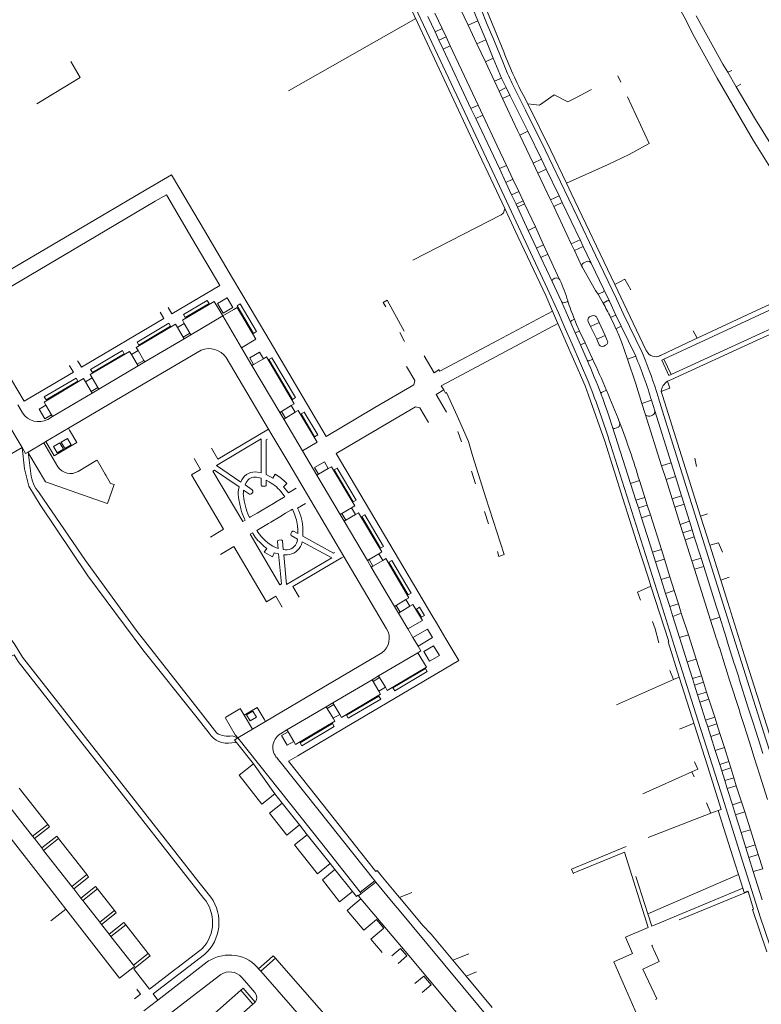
# Model space of a CAD drawing. Extents: x 145000 to 155000, y 457500 to 470000.
# Tile 316 of 548: x 149230 to 149433, y 465602 to 465872. Entities that reach past the tile are written whole.
import ezdxf

# ---------------------------------------------------------------- set-up
doc = ezdxf.new("R2010")
doc.units = 0
doc.header["$LTSCALE"] = 0.2
doc.header["$MEASUREMENT"] = 0
doc.layers.add('kant verharding', color=252, linetype='Continuous', lineweight=0)

msp = doc.modelspace()

# ---------------------------------------------------------------- linework, layer by layer
at = {"layer": 'kant verharding', "lineweight": 0}
for p, q in [((149355.56, 465871.88), (149352.69, 465878.89)), ((149349.64, 465877.64), (149352.91, 465870.66)), ((149343.79, 465873.97), (149345.78, 465869.77)), ((149338.53, 465872.47), (149303.66, 465852.66)), ((149339.01, 465871.46), (149354.92, 465837.45)), ((149341.86, 465873.02), (149343.82, 465868.84)), ((149352.91, 465870.66), (149355.56, 465871.88)), ((149352.91, 465870.66), (149355.28, 465865.6)), ((149357.69, 465866.68), (149355.56, 465871.88)), ((149343.82, 465868.84), (149345.78, 465869.77)), ((149343.82, 465868.84), (149344.89, 465866.57)), ((149345.78, 465869.77), (149346.85, 465867.51)), ((149344.89, 465866.57), (149346.85, 465867.51)), ((149344.89, 465866.57), (149346.03, 465864.14)), ((149346.85, 465867.51), (149347.96, 465865)), ((149357.69, 465866.68), (149355.28, 465865.6)), ((149355.28, 465865.6), (149357.61, 465860.64)), ((149359.77, 465861.61), (149357.69, 465866.68)), ((149347.96, 465865), (149346.03, 465864.14)), ((149346.03, 465864.14), (149353.65, 465847.82)), ((149347.96, 465865), (149355.67, 465848.75)), ((149357.61, 465860.64), (149359.77, 465861.61)), ((149357.61, 465860.64), (149360.1, 465855.31)), ((149362.06, 465856.15), (149359.77, 465861.61)), ((149425.11, 465858.3), (149424, 465857.76)), ((149424, 465857.76), (149426.35, 465853.79)), ((149360.1, 465855.31), (149362.06, 465856.15)), ((149360.1, 465855.31), (149361.39, 465852.58)), ((149362.06, 465856.15), (149363.31, 465853.56)), ((149393.92, 465856.8), (149394.72, 465855.06)), ((149427.57, 465854.49), (149426.35, 465853.79)), ((149361.39, 465852.58), (149363.31, 465853.56)), ((149361.39, 465852.58), (149362.33, 465850.57)), ((149364.31, 465851.54), (149363.31, 465853.56)), ((149382, 465850.59), (149386.65, 465853.02)), ((149364.31, 465851.54), (149362.33, 465850.57)), ((149368.91, 465849.74), (149369.21, 465849.13)), ((149353.65, 465847.82), (149355.67, 465848.75)), ((149354.96, 465845.11), (149353.65, 465847.82)), ((149355.67, 465848.75), (149356.95, 465846.02)), ((149354.96, 465845.11), (149356.95, 465846.02)), ((149354.96, 465845.11), (149361.43, 465831.36)), ((149360.88, 465837.63), (149356.95, 465846.02)), ((149367.01, 465840.57), (149369.21, 465841.65)), ((149372.97, 465833.93), (149369.21, 465841.65)), ((149367.01, 465840.57), (149370.7, 465832.82)), ((149363.39, 465832.27), (149360.88, 465837.63)), ((149370.7, 465832.82), (149372.97, 465833.93)), ((149370.7, 465832.82), (149371.99, 465830.1)), ((149374.3, 465831.21), (149372.97, 465833.93)), ((149363.39, 465832.27), (149361.43, 465831.36)), ((149361.43, 465831.36), (149363.21, 465827.56)), ((149365.17, 465828.45), (149363.39, 465832.27)), ((149371.99, 465830.1), (149374.3, 465831.21)), ((149371.99, 465830.1), (149375.44, 465822.84)), ((149377.78, 465823.95), (149374.3, 465831.21)), ((149363.21, 465827.56), (149365.17, 465828.45)), ((149363.21, 465827.56), (149364.8, 465824.18)), ((149366.74, 465825.08), (149365.17, 465828.45)), ((149245.68, 465814.43), (149264.56, 465825.56)), ((149366.74, 465825.08), (149364.8, 465824.18)), ((149367.92, 465822.52), (149366.74, 465825.08)), ((149267.17, 465822.41), (149250.97, 465812.87)), ((149270.24, 465824.22), (149267.17, 465822.41)), ((149364.8, 465824.18), (149366, 465821.63)), ((149367.92, 465822.52), (149366, 465821.63)), ((149368.31, 465821.7), (149367.92, 465822.52)), ((149375.44, 465822.84), (149377.78, 465823.95)), ((149375.44, 465822.84), (149376.32, 465820.99)), ((149376.32, 465820.99), (149378.65, 465822.13)), ((149378.65, 465822.13), (149377.78, 465823.95)), ((149383.53, 465811.86), (149378.65, 465822.13)), ((149366, 465821.63), (149366.39, 465820.82)), ((149366.39, 465820.82), (149368.31, 465821.7)), ((149366.39, 465820.82), (149369.36, 465814.44)), ((149371.3, 465815.43), (149368.31, 465821.7)), ((149376.32, 465820.99), (149381.15, 465810.74)), ((149245.68, 465814.43), (149218.98, 465798.69)), ((149371.3, 465815.43), (149369.36, 465814.44)), ((149369.36, 465814.44), (149371.62, 465809.58)), ((149371.3, 465815.43), (149373.54, 465810.46)), ((149250.97, 465812.87), (149220.93, 465795.12)), ((149381.15, 465810.74), (149383.53, 465811.86)), ((149384.39, 465810.04), (149383.53, 465811.86)), ((149373.54, 465810.46), (149371.62, 465809.58)), ((149371.62, 465809.58), (149372.82, 465807.01)), ((149374.71, 465807.91), (149373.54, 465810.46)), ((149381.15, 465810.74), (149382.01, 465808.93)), ((149382.01, 465808.93), (149384.39, 465810.04)), ((149382.01, 465808.93), (149384.06, 465804.53)), ((149386.58, 465805.48), (149384.39, 465810.04)), ((149374.71, 465807.91), (149372.82, 465807.01)), ((149372.82, 465807.01), (149375.9, 465800.39)), ((149377.95, 465800.96), (149374.71, 465807.91)), ((149385.28, 465805.92), (149384.58, 465805.58)), ((149390.07, 465798.2), (149386.58, 465805.48)), ((149375.9, 465800.39), (149378.43, 465794.96)), ((149376.18, 465801.11), (149376.67, 465801.32)), ((149378, 465800.85), (149377.95, 465800.96)), ((149430.65, 465791.9), (149451.77, 465801.71)), ((149271.72, 465791.59), (149284.88, 465799.33)), ((149391.57, 465795.03), (149390.07, 465798.2)), ((149378.43, 465794.96), (149381.01, 465789.11)), ((149380.17, 465795.09), (149380.16, 465795.11)), ((149388.46, 465796.93), (149389.81, 465797.53)), ((149390.99, 465795.1), (149389.85, 465794.54)), ((149270.68, 465793.34), (149271.72, 465791.59)), ((149285.64, 465790.99), (149288.7, 465792.8)), ((149379.04, 465794.59), (149380.02, 465794.83)), ((149431.91, 465784.23), (149451.51, 465793.13)), ((149432.77, 465786.11), (149451.68, 465794.71)), ((149246.93, 465776.93), (149269.52, 465790.29)), ((149269.52, 465790.29), (149268.48, 465792.04)), ((149276.93, 465785.84), (149285.64, 465790.99)), ((149290.78, 465782.3), (149285.64, 465790.99)), ((149385.8, 465789.5), (149386.43, 465788.13)), ((149386.82, 465791), (149386.31, 465790.8)), ((149388.76, 465789.17), (149388.12, 465790.54)), ((149391.92, 465790.59), (149393.37, 465791.22)), ((149393.37, 465791.22), (149394.83, 465788.15)), ((149415.61, 465784.91), (149430.65, 465791.9)), ((149275.1, 465788.97), (149273.26, 465787.86)), ((149273.26, 465787.86), (149274.86, 465785.21)), ((149276.67, 465786.28), (149275.1, 465788.97)), ((149381.01, 465789.11), (149382.22, 465786.34)), ((149382.22, 465786.34), (149383.42, 465786.85)), ((149383.42, 465786.85), (149384.9, 465783.67)), ((149386.43, 465788.13), (149388.76, 465789.17)), ((149386.43, 465788.13), (149388.1, 465784.62)), ((149390.42, 465785.62), (149388.76, 465789.17)), ((149394.83, 465788.15), (149393.38, 465787.49)), ((149394.83, 465788.15), (149398.79, 465779.93)), ((149415.61, 465784.91), (149414.51, 465786.94)), ((149264.32, 465778.38), (149275.13, 465784.76)), ((149274.86, 465785.21), (149276.67, 465786.28)), ((149274.86, 465785.21), (149275.13, 465784.76)), ((149275.13, 465784.76), (149276.93, 465785.84)), ((149276.93, 465785.84), (149276.67, 465786.28)), ((149334.19, 465786.44), (149335.49, 465783.97)), ((149382.22, 465786.34), (149383.63, 465783.12)), ((149388.1, 465784.62), (149390.42, 465785.62)), ((149388.1, 465784.62), (149388.72, 465783.26)), ((149391.01, 465784.27), (149390.42, 465785.62)), ((149431.91, 465784.23), (149408.4, 465773.52)), ((149408.46, 465774.91), (149432.77, 465786.11)), ((149262.48, 465781.49), (149260.66, 465780.41)), ((149264.06, 465778.83), (149262.48, 465781.49)), ((149290.78, 465782.3), (149293.67, 465777.42)), ((149384.9, 465783.67), (149383.63, 465783.12)), ((149383.63, 465783.12), (149385.46, 465778.9)), ((149384.9, 465783.67), (149386.95, 465779.25)), ((149390.04, 465782.74), (149390.55, 465782.97)), ((149396.58, 465779.18), (149394.89, 465783.89)), ((149401.68, 465781.55), (149401.8, 465781.3)), ((149260.66, 465780.41), (149262.23, 465777.74)), ((149262.23, 465777.74), (149264.06, 465778.83)), ((149264.32, 465778.38), (149264.06, 465778.83)), ((149286.6, 465779.59), (149298.2, 465759.96)), ((149294.12, 465777.68), (149296.79, 465779.26)), ((149343.61, 465775.45), (149340.88, 465780.02)), ((149386.05, 465778.72), (149386.84, 465779.04)), ((149398.79, 465779.93), (149396.58, 465779.18)), ((149400.52, 465780.95), (149400.8, 465780.37)), ((149406.53, 465779.19), (149405.94, 465778.92)), ((149405.94, 465778.92), (149407.86, 465774.64)), ((149406.53, 465779.19), (149408.46, 465774.91)), ((149243.71, 465777.36), (149243.68, 465777.39)), ((149244.74, 465775.63), (149243.71, 465777.36)), ((149246.11, 465778.32), (149245.87, 465778.68)), ((149246.11, 465778.32), (149246.93, 465776.93)), ((149251.73, 465770.94), (149262.5, 465777.3)), ((149262.23, 465777.74), (149262.5, 465777.3)), ((149262.5, 465777.3), (149264.32, 465778.38)), ((149293.67, 465777.42), (149294.12, 465777.68)), ((149301.27, 465764.55), (149293.67, 465777.42)), ((149344.88, 465776.19), (149343.61, 465775.45)), ((149344.88, 465776.19), (149344.97, 465776.29)), ((149231.24, 465767.67), (149244.74, 465775.63)), ((149249.87, 465774.06), (149248.06, 465772.97)), ((149251.45, 465771.4), (149249.87, 465774.06)), ((149408.4, 465773.52), (149407.5, 465773.11)), ((149407.86, 465774.64), (149408.46, 465774.91)), ((149248.06, 465772.97), (149249.63, 465770.31)), ((149249.63, 465770.31), (149251.45, 465771.4)), ((149249.9, 465769.85), (149251.73, 465770.94)), ((149251.73, 465770.94), (149251.45, 465771.4)), ((149346.19, 465770.71), (149344.1, 465769.49)), ((149389.61, 465770.14), (149390.77, 465770.61)), ((149408.17, 465771.17), (149405.78, 465770.33)), ((149407.5, 465773.11), (149408.17, 465771.17)), ((149239.06, 465763.44), (149249.9, 465769.85)), ((149249.63, 465770.31), (149249.9, 465769.85)), ((149344.1, 465769.49), (149346.94, 465764.66)), ((149389.33, 465769.49), (149389.32, 465769.53)), ((149404.93, 465768.82), (149405.03, 465768.49)), ((149405.78, 465770.33), (149406.12, 465769.22)), ((149406.12, 465769.22), (149416.54, 465736.14)), ((149238.79, 465763.89), (149237.2, 465766.56)), ((149304.41, 465766.41), (149301.73, 465764.82)), ((149305.49, 465764.59), (149304.41, 465766.41)), ((149403.1, 465767.88), (149400.47, 465767.04)), ((149401.4, 465764.16), (149400.47, 465767.04)), ((149403.1, 465767.88), (149403.99, 465765.01)), ((149239.06, 465763.44), (149237.71, 465762.65)), ((149239.06, 465763.44), (149238.79, 465763.89)), ((149301.73, 465764.82), (149301.27, 465764.55)), ((149301.27, 465764.55), (149302.36, 465762.7)), ((149301.73, 465764.82), (149302.81, 465762.97)), ((149302.36, 465762.7), (149302.81, 465762.97)), ((149302.36, 465762.7), (149307.49, 465754.04)), ((149302.81, 465762.97), (149305.49, 465764.59)), ((149405.9, 465749.95), (149401.4, 465764.16)), ((149403.92, 465764.24), (149403.99, 465765.01)), ((149403.99, 465765.01), (149408.47, 465750.76)), ((149230.67, 465754.93), (149226.76, 465761.56)), ((149243.4, 465760.24), (149237.2, 465756.57)), ((149243.71, 465759.69), (149243.4, 465760.24)), ((149297.78, 465759.72), (149298.2, 465759.96)), ((149392.45, 465760.52), (149397.4, 465745.11)), ((149393.1, 465760.13), (149393.95, 465760.51)), ((149394.41, 465761.71), (149394.38, 465761.78)), ((149350.07, 465759.37), (149351.11, 465756.47)), ((149226.14, 465752.28), (149230.67, 465754.93)), ((149236.62, 465756.23), (149232.31, 465753.67)), ((149237.2, 465756.57), (149236.62, 465756.23)), ((149236.62, 465756.23), (149240.48, 465749.62)), ((149232.31, 465753.67), (149233.08, 465747.83)), ((149307.49, 465754.04), (149311.46, 465747.33)), ((149415.46, 465749.76), (149414.96, 465752.03)), ((149246.07, 465748.39), (149251.21, 465751.46)), ((149251.26, 465751.43), (149253.49, 465747.63)), ((149314.58, 465749.17), (149311.91, 465747.59)), ((149408.47, 465750.76), (149405.9, 465749.95)), ((149407.11, 465746.15), (149405.9, 465749.95)), ((149408.47, 465750.76), (149409.66, 465746.95)), ((149253.49, 465747.63), (149253.65, 465747.35)), ((149311.91, 465747.59), (149311.46, 465747.33)), ((149311.46, 465747.33), (149317.82, 465736.55)), ((149353.84, 465748.45), (149354.93, 465745.01)), ((149409.66, 465746.95), (149407.11, 465746.15)), ((149409.66, 465746.95), (149411.31, 465741.7)), ((149254.03, 465739.58), (149237.07, 465745.5)), ((149255.92, 465744.77), (149254.08, 465739.59)), ((149296.55, 465744.3), (149297.14, 465744.3)), ((149399.79, 465745.89), (149397.4, 465745.11)), ((149397.4, 465745.11), (149398.85, 465740.51)), ((149399.79, 465745.89), (149401.26, 465741.26)), ((149408.77, 465740.89), (149407.11, 465746.15)), ((149293.52, 465742.23), (149293.89, 465742.74)), ((149302.32, 465741.23), (149300.54, 465740.19)), ((149362.73, 465725.64), (149357.76, 465741.15)), ((149401.26, 465741.26), (149398.85, 465740.51)), ((149401.26, 465741.26), (149401.94, 465739.14)), ((149411.31, 465741.7), (149408.77, 465740.89)), ((149411.31, 465741.7), (149412.03, 465739.41)), ((149290.64, 465738.09), (149290.06, 465740.72)), ((149299.59, 465739.62), (149296.44, 465737.77)), ((149300.54, 465740.19), (149299.59, 465739.62)), ((149318.27, 465736.82), (149320.95, 465738.41)), ((149320.95, 465738.41), (149322.03, 465736.58)), ((149398.85, 465740.51), (149399.53, 465738.38)), ((149401.94, 465739.14), (149399.53, 465738.38)), ((149399.53, 465738.38), (149400.38, 465735.71)), ((149401.94, 465739.14), (149402.8, 465736.47)), ((149409.49, 465738.6), (149408.77, 465740.89)), ((149412.03, 465739.41), (149409.49, 465738.6)), ((149410.99, 465733.87), (149409.49, 465738.6)), ((149412.03, 465739.41), (149413.48, 465734.78)), ((149295.11, 465736.99), (149293.3, 465735.92)), ((149296.44, 465737.77), (149295.11, 465736.99)), ((149298.85, 465734.52), (149301.32, 465735.98)), ((149301.32, 465735.98), (149302.89, 465736.91)), ((149302.89, 465736.91), (149304.31, 465737.75)), ((149317.82, 465736.55), (149318.27, 465736.82)), ((149318.91, 465734.73), (149317.82, 465736.55)), ((149319.36, 465735), (149318.27, 465736.82)), ((149322.03, 465736.58), (149319.36, 465735)), ((149357.37, 465737.36), (149358.43, 465734.05)), ((149402.8, 465736.47), (149400.38, 465735.71)), ((149400.38, 465735.71), (149403.4, 465726.23)), ((149402.8, 465736.47), (149405.82, 465726.98)), ((149416.54, 465736.14), (149418.47, 465736.74)), ((149416.54, 465736.14), (149419.07, 465728.13)), ((149295.44, 465732.51), (149298.17, 465734.12)), ((149298.17, 465734.12), (149298.85, 465734.52)), ((149319.36, 465735), (149318.91, 465734.73)), ((149318.91, 465734.73), (149325.27, 465723.97)), ((149413.48, 465734.78), (149410.99, 465733.87)), ((149411.71, 465731.58), (149410.99, 465733.87)), ((149413.48, 465734.78), (149414.23, 465732.38)), ((149414.23, 465732.38), (149411.71, 465731.58)), ((149412.31, 465729.67), (149411.71, 465731.58)), ((149412.31, 465729.67), (149414.84, 465730.47)), ((149414.23, 465732.38), (149414.84, 465730.47)), ((149414.84, 465730.47), (149416.68, 465724.65)), ((149301.65, 465729.64), (149301.01, 465729.58)), ((149414.15, 465723.86), (149412.31, 465729.67)), ((149419.07, 465728.13), (149422.08, 465718.59)), ((149318.81, 465725.09), (149318.18, 465724.72)), ((149318.81, 465725.09), (149330.56, 465705.23)), ((149325.73, 465724.24), (149328.43, 465725.83)), ((149328.43, 465725.83), (149329.5, 465724.01)), ((149405.82, 465726.98), (149403.4, 465726.23)), ((149403.4, 465726.23), (149404.24, 465723.57)), ((149405.82, 465726.98), (149406.64, 465724.3)), ((149325.27, 465723.97), (149325.73, 465724.24)), ((149326.33, 465722.17), (149325.27, 465723.97)), ((149326.78, 465722.44), (149325.73, 465724.24)), ((149326.78, 465722.44), (149326.33, 465722.17)), ((149326.33, 465722.17), (149332.72, 465711.37)), ((149329.5, 465724.01), (149326.78, 465722.44)), ((149406.64, 465724.3), (149404.24, 465723.57)), ((149404.24, 465723.57), (149405.77, 465718.75)), ((149406.64, 465724.3), (149408.17, 465719.5)), ((149416.68, 465724.65), (149414.15, 465723.86)), ((149414.88, 465721.57), (149414.15, 465723.86)), ((149417.41, 465722.35), (149414.88, 465721.57)), ((149416.68, 465724.65), (149417.41, 465722.35)), ((149408.17, 465719.5), (149405.77, 465718.75)), ((149408.17, 465719.5), (149409.35, 465715.72)), ((149419.3, 465707.61), (149414.88, 465721.57)), ((149424.43, 465719.42), (149422.08, 465718.59)), ((149405.77, 465718.75), (149406.97, 465714.95)), ((149409.35, 465715.72), (149406.97, 465714.95)), ((149406.97, 465714.95), (149408.11, 465711.33)), ((149409.35, 465715.72), (149410.52, 465712.13)), ((149332.72, 465711.37), (149333.14, 465711.62)), ((149333.79, 465709.56), (149332.72, 465711.37)), ((149333.14, 465711.62), (149335.86, 465713.26)), ((149334.24, 465709.83), (149333.14, 465711.62)), ((149336.93, 465711.44), (149334.24, 465709.83)), ((149335.86, 465713.26), (149336.93, 465711.44)), ((149410.52, 465712.13), (149408.11, 465711.33)), ((149408.11, 465711.33), (149408.95, 465708.67)), ((149410.52, 465712.13), (149411.25, 465709.54)), ((149334.24, 465709.83), (149333.79, 465709.56)), ((149333.79, 465709.56), (149336.37, 465705.2)), ((149411.25, 465709.54), (149408.95, 465708.67)), ((149408.95, 465708.67), (149410.78, 465702.86)), ((149411.25, 465709.54), (149413.22, 465703.64)), ((149421.8, 465708.41), (149419.3, 465707.61)), ((149419.3, 465707.61), (149420.5, 465703.84)), ((149421.8, 465708.41), (149422.99, 465704.64)), ((149337.77, 465702.83), (149336.37, 465705.2)), ((149413.22, 465703.64), (149410.78, 465702.86)), ((149413.22, 465703.64), (149415.35, 465696.95)), ((149420.5, 465703.84), (149420.87, 465702.71)), ((149422.99, 465704.64), (149423.35, 465703.5)), ((149423.35, 465703.5), (149424.16, 465700.92)), ((149337.77, 465702.83), (149339.17, 465700.49)), ((149339.93, 465699.19), (149339.17, 465700.49)), ((149340.75, 465699.05), (149343.42, 465700.61)), ((149410.78, 465702.86), (149412.88, 465696.19)), ((149424.16, 465700.92), (149425.78, 465695.78)), ((149339.1, 465698.7), (149328.36, 465692.35)), ((149339.1, 465698.7), (149339.93, 465699.19)), ((149342.34, 465696.39), (149340.75, 465699.05)), ((149421.7, 465700.14), (149423.31, 465694.99)), ((149415.35, 465696.95), (149412.88, 465696.19)), ((149412.88, 465696.19), (149414.33, 465691.59)), ((149415.35, 465696.95), (149416.81, 465692.33)), ((149326.55, 465691.28), (149328.36, 465692.35)), ((149328.36, 465692.35), (149328.64, 465691.87)), ((149326.55, 465691.28), (149315.84, 465684.95)), ((149326.84, 465690.79), (149326.55, 465691.28)), ((149326.84, 465690.79), (149328.64, 465691.87)), ((149328.41, 465688.13), (149326.84, 465690.79)), ((149328.64, 465691.87), (149330.23, 465689.23)), ((149393.57, 465684.38), (149409.12, 465691.33)), ((149416.81, 465692.33), (149414.33, 465691.59)), ((149414.33, 465691.59), (149414.89, 465689.82)), ((149417.36, 465690.6), (149414.89, 465689.82)), ((149414.89, 465689.82), (149415.74, 465687.15)), ((149416.81, 465692.33), (149417.36, 465690.6)), ((149417.36, 465690.6), (149418.22, 465687.92)), ((149424.52, 465691.18), (149427.18, 465682.83)), ((149328.41, 465688.13), (149330.23, 465689.23)), ((149418.22, 465687.92), (149415.74, 465687.15)), ((149415.74, 465687.15), (149416.37, 465685.19)), ((149418.22, 465687.92), (149418.86, 465685.97)), ((149314, 465683.87), (149315.84, 465684.95)), ((149314.28, 465683.4), (149316.12, 465684.48)), ((149315.84, 465684.95), (149316.12, 465684.48)), ((149316.12, 465684.48), (149317.71, 465681.81)), ((149418.86, 465685.97), (149416.37, 465685.19)), ((149416.37, 465685.19), (149417.93, 465680.26)), ((149418.86, 465685.97), (149420.42, 465681.06)), ((149290.3, 465683.3), (149286.48, 465681.06)), ((149290.46, 465683.38), (149291.5, 465681.61)), ((149291.5, 465681.61), (149293.8, 465677.72)), ((149303.26, 465677.53), (149314, 465683.87)), ((149314.28, 465683.4), (149314, 465683.87)), ((149315.88, 465680.74), (149314.28, 465683.4)), ((149317.71, 465681.81), (149315.88, 465680.74)), ((149296.97, 465680.51), (149297.37, 465679.84)), ((149410.81, 465677.76), (149414.76, 465679.36)), ((149420.42, 465681.06), (149417.93, 465680.26)), ((149417.93, 465680.26), (149418.54, 465678.38)), ((149421.03, 465679.17), (149418.54, 465678.38)), ((149420.42, 465681.06), (149421.03, 465679.17)), ((149421.03, 465679.17), (149421.86, 465676.53)), ((149293.8, 465677.72), (149289.77, 465675.34)), ((149301.31, 465676.36), (149301.46, 465676.45)), ((149301.46, 465676.45), (149303.26, 465677.53)), ((149301.75, 465676), (149303.54, 465677.05)), ((149303.26, 465677.53), (149303.54, 465677.05)), ((149303.54, 465677.05), (149305.13, 465674.39)), ((149418.54, 465678.38), (149419.39, 465675.72)), ((149421.86, 465676.53), (149419.39, 465675.72)), ((149421.86, 465676.53), (149423.08, 465672.68)), ((149288.11, 465674.01), (149289.39, 465674.1)), ((149288.22, 465675.94), (149289.77, 465675.34)), ((149294.08, 465668.24), (149289.39, 465674.1)), ((149419.39, 465675.72), (149420.59, 465671.89)), ((149432.85, 465673.47), (149433.61, 465671.08)), ((149423.08, 465672.68), (149420.59, 465671.89)), ((149420.59, 465671.89), (149421.81, 465668.1)), ((149423.08, 465672.68), (149424.32, 465668.92)), ((149430.41, 465672.69), (149431.16, 465670.3)), ((149299.94, 465660.02), (149294.08, 465668.24)), ((149302.09, 465667.89), (149300.54, 465669.84)), ((149424.32, 465668.92), (149421.81, 465668.1)), ((149421.81, 465668.1), (149422.36, 465666.35)), ((149424.32, 465668.92), (149424.84, 465667.16)), ((149237.99, 465634.41), (149213.74, 465665.54)), ((149327.29, 465636.15), (149302.09, 465667.89)), ((149414.14, 465666.09), (149400.75, 465660.07)), ((149414.14, 465666.09), (149414.82, 465664.64)), ((149424.84, 465667.16), (149422.36, 465666.35)), ((149422.36, 465666.35), (149423.2, 465663.68)), ((149424.84, 465667.16), (149425.64, 465664.43)), ((149425.64, 465664.43), (149423.2, 465663.68)), ((149423.2, 465663.68), (149423.88, 465661.53)), ((149425.64, 465664.43), (149426.35, 465662.25)), ((149432.81, 465665.1), (149434.92, 465658.43)), ((149229.9, 465661.6), (149237.7, 465651.64)), ((149299.94, 465660.02), (149296.41, 465657.23)), ((149301.93, 465657.49), (149299.94, 465660.02)), ((149426.35, 465662.25), (149423.88, 465661.53)), ((149423.88, 465661.53), (149425.3, 465657.02)), ((149426.35, 465662.25), (149427.8, 465657.79)), ((149225.79, 465658.41), (149233.57, 465648.43)), ((149298.44, 465654.7), (149301.93, 465657.49)), ((149306.72, 465651.49), (149301.93, 465657.49)), ((149418.19, 465657.6), (149419.33, 465654.76)), ((149427.8, 465657.79), (149425.3, 465657.02)), ((149427.8, 465657.79), (149428.65, 465655.06)), ((149303.23, 465648.72), (149298.44, 465654.7)), ((149402.24, 465648.03), (149419.33, 465654.76)), ((149419.33, 465654.76), (149421.36, 465655.45)), ((149425.3, 465657.02), (149426.16, 465654.26)), ((149428.65, 465655.06), (149426.16, 465654.26)), ((149428.65, 465655.06), (149430.2, 465650.19)), ((149263.79, 465652.71), (149280.5, 465631.37)), ((149426.16, 465654.26), (149427.68, 465649.4)), ((149237.7, 465651.64), (149233.57, 465648.43)), ((149238.22, 465650.98), (149234.07, 465647.79)), ((149237.7, 465651.64), (149238.22, 465650.98)), ((149306.72, 465651.49), (149303.23, 465648.72)), ((149308.83, 465648.83), (149306.72, 465651.49)), ((149430.2, 465650.19), (149427.68, 465649.4)), ((149427.68, 465649.4), (149428.99, 465645.25)), ((149430.2, 465650.19), (149431.51, 465646.08)), ((149233.57, 465648.43), (149234.07, 465647.79)), ((149234.07, 465647.79), (149236.09, 465645.2)), ((149236.09, 465645.2), (149240.2, 465648.42)), ((149236.59, 465644.54), (149240.71, 465647.76)), ((149240.2, 465648.42), (149240.71, 465647.76)), ((149240.71, 465647.76), (149248.41, 465637.88)), ((149305.31, 465646.01), (149308.83, 465648.83)), ((149315.11, 465640.91), (149308.83, 465648.83)), ((149236.09, 465645.2), (149236.59, 465644.54)), ((149236.59, 465644.54), (149244.32, 465634.67)), ((149311.59, 465638.1), (149305.31, 465646.01)), ((149431.51, 465646.08), (149428.99, 465645.25)), ((149428.99, 465645.25), (149429.82, 465642.58)), ((149431.51, 465646.08), (149432.35, 465643.4)), ((149432.35, 465643.4), (149429.82, 465642.58)), ((149429.82, 465642.58), (149431.01, 465638.71)), ((149432.35, 465643.4), (149433.61, 465639.51)), ((149315.11, 465640.91), (149311.59, 465638.1)), ((149312.95, 465636.48), (149316.41, 465639.27)), ((149316.41, 465639.27), (149315.11, 465640.91)), ((149321.2, 465633.24), (149316.41, 465639.27)), ((149329.44, 465637.22), (149327.96, 465639.02)), ((149382.61, 465638.61), (149381.69, 465638.24)), ((149433.61, 465639.51), (149431.01, 465638.71)), ((149431.01, 465638.71), (149433.45, 465631)), ((149248.41, 465637.88), (149244.32, 465634.67)), ((149248.92, 465637.23), (149244.85, 465633.98)), ((149248.41, 465637.88), (149248.92, 465637.23)), ((149282.37, 465631.69), (149279.11, 465635.84)), ((149317.67, 465630.47), (149312.95, 465636.48)), ((149327.29, 465636.15), (149323.33, 465633.07)), ((149327.58, 465635.81), (149323.57, 465632.69)), ((149327.58, 465635.81), (149327.29, 465636.15)), ((149332.39, 465630.05), (149327.58, 465635.81)), ((149381.69, 465638.24), (149381.74, 465638.11)), ((149402.11, 465627.12), (149398.81, 465637.41)), ((149402.11, 465627.12), (149426.94, 465637.96)), ((149426.94, 465637.96), (149428.16, 465634.16)), ((149242.66, 465628.41), (149237.99, 465634.41)), ((149244.32, 465634.67), (149244.85, 465633.98)), ((149244.85, 465633.98), (149246.8, 465631.44)), ((149246.8, 465631.44), (149250.83, 465634.66)), ((149247.33, 465630.77), (149251.36, 465633.99)), ((149250.83, 465634.66), (149251.36, 465633.99)), ((149251.36, 465633.99), (149255.99, 465628.09)), ((149321.2, 465633.24), (149317.67, 465630.47)), ((149323.33, 465633.07), (149323.57, 465632.69)), ((149334.07, 465631.61), (149337.43, 465633.02)), ((149428.16, 465634.16), (149403.19, 465623.76)), ((149410.72, 465625.47), (149429.56, 465633.29)), ((149246.8, 465631.44), (149247.33, 465630.77)), ((149247.33, 465630.77), (149251.96, 465624.86)), ((149323.53, 465631.25), (149321.3, 465629.39)), ((149323.57, 465632.69), (149322.83, 465632.09)), ((149322.83, 465632.09), (149323.53, 465631.25)), ((149323.53, 465631.25), (149336.62, 465615.74)), ((149334.15, 465631.51), (149334.07, 465631.61)), ((149340.46, 465623.96), (149334.15, 465631.51)), ((149242.66, 465628.41), (149238.54, 465625.2)), ((149255.99, 465628.09), (149251.96, 465624.86)), ((149255.99, 465628.09), (149256.5, 465627.45)), ((149321.3, 465629.39), (149319.73, 465628.06)), ((149319.73, 465628.06), (149324.29, 465622.62)), ((149334.02, 465628.1), (149332.39, 465630.05)), ((149334.02, 465628.1), (149337.58, 465623.85)), ((149256.5, 465627.45), (149252.47, 465624.2)), ((149402.11, 465627.12), (149403.19, 465623.76)), ((149251.96, 465624.86), (149252.47, 465624.2)), ((149252.47, 465624.2), (149254.5, 465621.58)), ((149254.5, 465621.58), (149258.58, 465624.78)), ((149255.01, 465620.92), (149259.09, 465624.13)), ((149258.58, 465624.78), (149259.09, 465624.13)), ((149259.09, 465624.13), (149265.27, 465616.28)), ((149337.58, 465623.85), (149369.83, 465585.01)), ((149342.76, 465621.58), (149340.46, 465623.96)), ((149254.5, 465621.58), (149255.01, 465620.92)), ((149255.01, 465620.92), (149261.2, 465613.04)), ((149326.27, 465620.24), (149329.36, 465616.55)), ((149348.68, 465614.47), (149342.76, 465621.58)), ((149261.2, 465613.04), (149265.27, 465616.28)), ((149266.59, 465605.17), (149280.69, 465616.02)), ((149299.26, 465615.43), (149295.49, 465612.07)), ((149300.07, 465615.01), (149296.07, 465611.41)), ((149301.15, 465613.76), (149300.07, 465615.01)), ((149351.95, 465597.33), (149336.62, 465615.74)), ((149353.08, 465616.2), (149348.68, 465614.47)), ((149352.35, 465610.05), (149348.68, 465614.47)), ((149261.8, 465611.42), (149261.32, 465612.05)), ((149265.56, 465606.49), (149261.8, 465611.42)), ((149267.85, 465603.49), (149281.42, 465613.97)), ((149295.08, 465612.53), (149295.49, 465612.07)), ((149296.07, 465611.41), (149295.49, 465612.07)), ((149296.07, 465611.41), (149314.23, 465590.74)), ((149292.3, 465608.1), (149290.87, 465609.73)), ((149352.35, 465610.05), (149355.18, 465611.27)), ((149359.51, 465601.44), (149352.35, 465610.05)), ((149279.44, 465596.33), (149290.62, 465606.2)), ((149290.62, 465606.2), (149293.94, 465602.42)), ((149294.48, 465605.61), (149292.3, 465608.1)), ((149264.05, 465600.55), (149267.85, 465603.49)), ((149267.85, 465603.49), (149266.59, 465605.17)), ((149293.94, 465602.42), (149282.76, 465592.56))]:
    msp.add_line(p, q, dxfattribs=at)
at = {"layer": 'kant verharding', "lineweight": 0, "flags": 128}
for points in [[(149312.55, 465927.31), (149312.75, 465926.91), (149313.46, 465925.23), (149321.45, 465908.4), (149331.16, 465888.02), (149339.01, 465871.46)], [(149347.51, 465856.26), (149332.29, 465888.71), (149313.67, 465927.86)], [(149452.67, 465803.68), (149441.5, 465822.35), (149430.94, 465839.16), (149421.13, 465856.19), (149414.77, 465867.56), (149412.02, 465872.99), (149399.83, 465895.02), (149395.56, 465902.87), (149393.17, 465907.87)], [(149351.21, 465887.17), (149353.13, 465882.95), (149354.8, 465879.06), (149356.34, 465875.23), (149358.12, 465870.87), (149359.88, 465866.67), (149362.53, 465860.19)], [(149354.62, 465882.72), (149356.25, 465878.98), (149362.63, 465863.4)], [(149415.39, 465873.27), (149422.69, 465860), (149424, 465857.76)], [(149244.04, 465860.76), (149246.56, 465856.34), (149234.76, 465849.17)], [(149347.51, 465856.26), (149360.19, 465829.27), (149367.36, 465814.07), (149374.6, 465798.41), (149377.62, 465791.83), (149378.66, 465789.46)], [(149364.97, 465854.71), (149368.6, 465847.4), (149373.95, 465836.54), (149378.22, 465827.71), (149382.75, 465818.25), (149387.78, 465807.68), (149393.51, 465795.66), (149395.39, 465791.69), (149400.52, 465780.95)], [(149426.35, 465853.79), (149431.64, 465844.83), (149437.48, 465835.42)], [(149362.33, 465850.57), (149366.43, 465841.8), (149367.01, 465840.57)], [(149369.21, 465841.65), (149367.99, 465844.16), (149364.31, 465851.54)], [(149382, 465850.59), (149380.23, 465849.66), (149376.42, 465851.55), (149372.44, 465848.78), (149370.79, 465848.9), (149369.21, 465849.13)], [(149369.21, 465849.13), (149375.51, 465836.31), (149379.84, 465827.34)], [(149396.55, 465851.08), (149402.45, 465838.26), (149396.99, 465835.24), (149391.29, 465832.49), (149379.84, 465827.34)], [(149354.92, 465837.45), (149358.38, 465830.1), (149362.91, 465820.4), (149366.53, 465812.77), (149369.14, 465807.18), (149374.17, 465796.58), (149376.01, 465792.29)], [(149273.64, 465826.25), (149271.58, 465829.7), (149264.56, 465825.56)], [(149379.84, 465827.34), (149381.14, 465824.63), (149393.05, 465799.63)], [(149288.34, 465801.37), (149286.52, 465804.45), (149280.65, 465814.44), (149273.64, 465826.25)], [(149284.88, 465799.33), (149277.21, 465812.35), (149270.24, 465824.22)], [(149362.91, 465820.4), (149362.57, 465819.26), (149362.39, 465819.06), (149361.97, 465818.74), (149337.71, 465806.27)], [(149384.06, 465804.53), (149384.18, 465804.23), (149387.81, 465797.98), (149388.46, 465796.93)], [(149314.01, 465757.98), (149312.84, 465759.95), (149297.43, 465786), (149288.34, 465801.37)], [(149393.05, 465799.63), (149395.8, 465801.08), (149397.41, 465798.17)], [(149454.13, 465801.28), (149417.52, 465784.31), (149406.53, 465779.19)], [(149393.05, 465799.63), (149396.36, 465792.68), (149401.68, 465781.55)], [(149275.1, 465788.97), (149274.61, 465789.82), (149283.3, 465794.96), (149285.64, 465790.99)], [(149281.42, 465795.22), (149281.91, 465794.4), (149275.4, 465790.53), (149274.91, 465791.36), (149281.42, 465795.22)], [(149285.78, 465791.72), (149284.18, 465794.39), (149286.87, 465795.96)], [(149286.87, 465795.96), (149288.45, 465793.31)], [(149330.33, 465793.49), (149329.64, 465794.68), (149330.67, 465795.29), (149335.37, 465786.78)], [(149389.85, 465794.54), (149389.16, 465795.74), (149388.46, 465796.93)], [(149393.37, 465791.22), (149393.39, 465791.22), (149391.57, 465795.03)], [(149279.11, 465635.84), (149259, 465661.47), (149230.77, 465697.47), (149228.53, 465701.2), (149211.35, 465723.3), (149194.06, 465755.8), (149186.27, 465773.39), (149177.34, 465793.66), (149176.9, 465794.24)], [(149288.45, 465793.31), (149285.78, 465791.72)], [(149288.7, 465792.8), (149289.61, 465793.34), (149294.76, 465784.66), (149290.78, 465782.3)], [(149294.9, 465786.72), (149294.06, 465786.22), (149289.61, 465793.77), (149290.45, 465794.27), (149294.9, 465786.72)], [(149376.01, 465792.29), (149360.89, 465784.25), (149345.11, 465775.82), (149344.88, 465776.19)], [(149376.01, 465792.29), (149377.11, 465789.75), (149377.48, 465788.9)], [(149381.01, 465789.11), (149381.01, 465789.54), (149381.25, 465789.78), (149382.01, 465790.1)], [(149383.42, 465786.85), (149382.58, 465788.69), (149382.01, 465790.1)], [(149393.38, 465787.49), (149392.67, 465789.04), (149391.92, 465790.59)], [(149219.23, 465788.02), (149226, 465776.56), (149226.73, 465775.27), (149227.82, 465773.46), (149231.24, 465767.67)], [(149262.48, 465781.49), (149261.97, 465782.34), (149272.74, 465788.72), (149273.26, 465787.86)], [(149271.38, 465788.16), (149270.89, 465788.99), (149262.18, 465783.85), (149262.69, 465783.02), (149271.38, 465788.16)], [(149377.48, 465788.9), (149356.66, 465777.76), (149345.51, 465771.82), (149346.19, 465770.71)], [(149377.48, 465788.9), (149378.54, 465786.5), (149379.98, 465783.1), (149382.73, 465776.84), (149383.96, 465774.1), (149384.94, 465771.81), (149385.85, 465769.3), (149390.29, 465756.66), (149395.22, 465740.98), (149399, 465729.14), (149402.27, 465719.09), (149402.97, 465716.91)], [(149378.66, 465789.46), (149379.51, 465787.54), (149381.37, 465783.24), (149385.92, 465772.67)], [(149405.61, 465780.2), (149414.58, 465784.43), (149415.61, 465784.91)], [(149243.4, 465760.24), (149258.12, 465768.94), (149279.74, 465781.63)], [(149258.66, 465780.65), (149258.17, 465781.49), (149249.47, 465776.33), (149249.97, 465775.5), (149258.66, 465780.65)], [(149249.87, 465774.06), (149249.37, 465774.91), (149260.15, 465781.26), (149260.66, 465780.41)], [(149296.79, 465779.26), (149295.71, 465781.07), (149293.07, 465779.49), (149294.12, 465777.68)], [(149296.79, 465779.26), (149297.63, 465779.76), (149305.24, 465766.91), (149304.41, 465766.41)], [(149304.76, 465768.14), (149305.61, 465768.64), (149299.14, 465779.53), (149298.32, 465779.04), (149304.76, 465768.14)], [(149400.47, 465767.04), (149398.78, 465772.39), (149396.58, 465779.18)], [(149336, 465777.14), (149338.24, 465773.32), (149337.98, 465772.15)], [(149237.2, 465766.56), (149236.7, 465767.4), (149247.55, 465773.84), (149248.06, 465772.97)], [(149245.48, 465773.96), (149245.96, 465773.14), (149237.26, 465767.98), (149236.76, 465768.83), (149245.48, 465773.96)], [(149337.98, 465772.15), (149327.28, 465765.86), (149314.01, 465757.98)], [(149357.76, 465741.15), (149354.09, 465752.77), (149352.96, 465756.56), (149349.85, 465763.59), (149346.98, 465769.99), (149346.67, 465769.86), (149346.19, 465770.71)], [(149405.03, 465768.49), (149406.51, 465763.7), (149417.55, 465728.58), (149422.77, 465712.04), (149434.48, 465674.98), (149439.62, 465659), (149445.09, 465642.38)], [(149229.52, 465766.67), (149229.81, 465766.19), (149230.82, 465764.45)], [(149237.2, 465766.56), (149235.38, 465765.49), (149236.96, 465762.83), (149238.79, 465763.89)], [(149316.72, 465753.34), (149330.05, 465761.14), (149338.45, 465766.13)], [(149338.45, 465766.13), (149339.63, 465765.82), (149342.04, 465761.75)], [(149305.49, 465764.59), (149306.31, 465765.08), (149311.5, 465756.42), (149307.49, 465754.04)], [(149310.83, 465757.88), (149311.67, 465758.39), (149307.96, 465764.65), (149307.12, 465764.14), (149310.83, 465757.88)], [(149298.2, 465759.96), (149298.87, 465758.85), (149303.77, 465750.61), (149318.81, 465725.09)], [(149237.2, 465756.57), (149239.49, 465752.67), (149245.65, 465756.33), (149243.71, 465759.69)], [(149241.39, 465756.4), (149242.4, 465754.69), (149244.09, 465755.7), (149243.09, 465757.39), (149241.39, 465756.4)], [(149282.55, 465754.73), (149284.31, 465751.73), (149297.78, 465759.72)], [(149290.88, 465746.11), (149290.62, 465745.48), (149283.94, 465750.03), (149296.18, 465757.29), (149296.17, 465748), (149295.16, 465748.17)], [(149305.79, 465743.82), (149303.63, 465742.49), (149302.26, 465744.2), (149303.19, 465745.06), (149302.44, 465745.83), (149301.29, 465746.77), (149300.02, 465747.63), (149299.34, 465746.56), (149297.57, 465747.53), (149297.6, 465757.08), (149297.89, 465757.25)], [(149230.67, 465754.93), (149231.32, 465749.06), (149232.55, 465744.33), (149235.64, 465739.2), (149248.72, 465719.74), (149263.75, 465699.47), (149278.64, 465680.85), (149281.92, 465676.65)], [(149232.31, 465753.67), (149231.64, 465753.29), (149230.67, 465754.93)], [(149240.34, 465753.49), (149242.04, 465754.5), (149241.04, 465756.18), (149239.34, 465755.2), (149240.34, 465753.49)], [(149391.9, 465755.76), (149405.3, 465713.57), (149410.35, 465697.51), (149415.93, 465679.9), (149422.08, 465660.55), (149428.11, 465641.26), (149432.87, 465626.34), (149435.5, 465618.55)], [(149237.07, 465745.5), (149232.5, 465753.23), (149232.56, 465753.26), (149232.31, 465753.67)], [(149282.26, 465730.41), (149285.91, 465732.54), (149277.1, 465747.49), (149279.57, 465748.95), (149277.81, 465751.93)], [(149346.78, 465702.55), (149344.19, 465706.89), (149343.2, 465708.52), (149316.72, 465753.34)], [(149314.58, 465749.17), (149313.51, 465750.99), (149310.82, 465749.44), (149311.91, 465747.59)], [(149320.95, 465738.41), (149321.8, 465738.91), (149315.44, 465749.68), (149314.58, 465749.17)], [(149321.37, 465740.07), (149322.18, 465740.55), (149317.03, 465749.28), (149316.21, 465748.8), (149321.37, 465740.07)], [(149253.65, 465747.35), (149254.95, 465745.12), (149255.9, 465744.82)], [(149289.98, 465743.34), (149290.14, 465744.12), (149283.4, 465748.74), (149282.95, 465748.49), (149291.13, 465734.64), (149291.79, 465735.05), (149291.63, 465735.38)], [(149294.95, 465746.79), (149296.16, 465746.58), (149296.15, 465744.73)], [(149293.76, 465743.33), (149291.81, 465744.68), (149292.08, 465745.39)], [(149297.56, 465744.71), (149297.57, 465745.97), (149298.4, 465745.5)], [(149235.34, 465742.53), (149248.04, 465723.98), (149261.9, 465704.89), (149278.93, 465683.21), (149284.03, 465676.65)], [(149291.3, 465742.46), (149291.38, 465743.28), (149292.98, 465742.19)], [(149301.97, 465742.39), (149302.67, 465741.44), (149302.32, 465741.23)], [(149306.49, 465737.61), (149306.14, 465738.36), (149308.3, 465739.56)], [(149293.3, 465735.92), (149292.99, 465735.74), (149292.52, 465736.77)], [(149304.31, 465737.75), (149304.75, 465738.01), (149305.15, 465737.17)], [(149328.43, 465725.83), (149329.25, 465726.31), (149322.87, 465737.08), (149322.03, 465736.58)], [(149328.89, 465727.33), (149329.71, 465727.81), (149324.56, 465736.53), (149323.74, 465736.05), (149328.89, 465727.33)], [(149306.19, 465732.91), (149306.25, 465731.33), (149305.07, 465732)], [(149294.23, 465730.83), (149293.77, 465731.54), (149293.15, 465731.17), (149301.32, 465717.29), (149301.77, 465717.56), (149300.95, 465725.76), (149299.75, 465726.1), (149299.28, 465724.94), (149297.03, 465726.28), (149297.75, 465727.28), (149297.38, 465727.55)], [(149295.23, 465731.85), (149294.97, 465732.23), (149295.44, 465732.51)], [(149304.61, 465731.85), (149304.3, 465731.27), (149304.27, 465731.02), (149304.39, 465730.79), (149306.16, 465729.79), (149306.03, 465729.2)], [(149316.25, 465726.13), (149316, 465725.99), (149307.63, 465730.61), (149307.63, 465731.61)], [(149301.98, 465711.15), (149300.19, 465714.16), (149297.64, 465712.67), (149288.7, 465727.82), (149285.07, 465725.65)], [(149300.62, 465729.11), (149300.83, 465727.23), (149300.11, 465727.5)], [(149302.78, 465726.91), (149302.24, 465726.98), (149302.01, 465729.34)], [(149303.27, 465725.52), (149302.38, 465725.56), (149303.16, 465717.4), (149315.52, 465724.68), (149307.44, 465729.1), (149307.21, 465728.38)], [(149422.56, 465726.3), (149421.44, 465728.78), (149419.07, 465728.13)], [(149360.89, 465726.42), (149361.28, 465725.08), (149362.73, 465725.64)], [(149318.18, 465724.72), (149304.85, 465716.89), (149306.61, 465713.89)], [(149335.86, 465713.26), (149336.67, 465713.74), (149330.33, 465724.49), (149329.5, 465724.01)], [(149336.42, 465714.59), (149337.24, 465715.06), (149331.98, 465723.97), (149331.16, 465723.5), (149336.42, 465714.59)], [(149417.41, 465722.35), (149420.85, 465711.45), (149421.8, 465708.41)], [(149400.11, 465713.13), (149399.25, 465715.32), (149402.97, 465716.91)], [(149402.97, 465716.91), (149407.83, 465701.73), (149407.72, 465701.69), (149410.74, 465691.99)], [(149422.08, 465718.59), (149424.02, 465712.45), (149428.62, 465697.83), (149434.69, 465678.63), (149439.36, 465664.09), (149443.44, 465652.32), (149446.85, 465642.19), (149447.8, 465642.17), (149449.72, 465636.55), (149449.12, 465636.38), (149450.83, 465631.33), (149450.55, 465631.21), (149452.53, 465625.66), (149453.43, 465623.51), (149454.77, 465620.36), (149455.64, 465618.4)], [(149336.37, 465705.2), (149340.34, 465707.56), (149337.74, 465711.93), (149336.93, 465711.44)], [(149340.9, 465708.88), (149340.09, 465708.4), (149338.74, 465710.67), (149339.56, 465711.14), (149340.9, 465708.88)], [(149405.08, 465701.44), (149404.13, 465705.24), (149403.38, 465707.27)], [(149339.17, 465700.49), (149343.15, 465702.83), (149341.74, 465705.19), (149337.77, 465702.83)], [(149303.66, 465668.96), (149306.23, 465670.48), (149307.14, 465671.01), (149319.14, 465678.11), (149350.37, 465696.55), (149346.78, 465702.55)], [(149343.42, 465700.61), (149345.03, 465697.95), (149342.34, 465696.39)], [(149420.87, 465702.71), (149420.93, 465702.51), (149421.68, 465700.2), (149421.7, 465700.14)], [(149227.58, 465697.72), (149227.63, 465697.64), (149228.48, 465698.12), (149229.58, 465696.25), (149248.36, 465672.38)], [(149329.23, 465698.68), (149312.83, 465688.99), (149297.37, 465679.84)], [(149330.23, 465689.23), (149330.72, 465688.39), (149341.46, 465694.75), (149339.1, 465698.7)], [(149425.78, 465695.78), (149425.95, 465695.25), (149427, 465691.97)], [(149332.29, 465689.08), (149332.77, 465688.26), (149341.68, 465693.52), (149341.2, 465694.35), (149332.29, 465689.08)], [(149408.12, 465693.86), (149409.12, 465691.33), (149410.74, 465691.99)], [(149423.31, 465694.99), (149423.47, 465694.49), (149424.52, 465691.18)], [(149410.74, 465691.99), (149418.48, 465667.71), (149422.2, 465655.75), (149421.36, 465655.46), (149423.45, 465648.82), (149426.15, 465640.45), (149426.94, 465637.96)], [(149427, 465691.97), (149427.16, 465691.45), (149429.63, 465683.61)], [(149317.71, 465681.81), (149318.2, 465680.99), (149328.9, 465687.3), (149328.41, 465688.13)], [(149319.57, 465681.56), (149320.05, 465680.75), (149328.95, 465685.98), (149328.46, 465686.8), (149319.57, 465681.56)], [(149291.5, 465681.61), (149295.06, 465683.73), (149296.97, 465680.51)], [(149292.19, 465681.72), (149293.87, 465682.72), (149294.87, 465681.03), (149293.18, 465680.04), (149292.19, 465681.72)], [(149427.18, 465682.83), (149427.44, 465682.03), (149428.4, 465679.02)], [(149429.63, 465683.61), (149429.88, 465682.81), (149430.85, 465679.8)], [(149286.33, 465680.93), (149289.1, 465676.24), (149289.77, 465675.34)], [(149297.37, 465679.84), (149297.38, 465679.83), (149293.8, 465677.72)], [(149305.13, 465674.39), (149305.63, 465673.55), (149316.38, 465679.92), (149315.88, 465680.74)], [(149306.83, 465674.02), (149307.31, 465673.21), (149316.22, 465678.48), (149315.75, 465679.3), (149306.83, 465674.02)], [(149428.4, 465679.02), (149429.23, 465676.43), (149430.41, 465672.69)], [(149430.85, 465679.8), (149431.67, 465677.21), (149432.85, 465673.47)], [(149289.39, 465674.1), (149288.91, 465674.7), (149289.77, 465675.34)], [(149289.77, 465675.34), (149312.79, 465646.39), (149323.33, 465633.07)], [(149305.13, 465674.39), (149303.32, 465673.32), (149301.75, 465676)], [(149248.36, 465672.38), (149253.17, 465666.27), (149263.79, 465652.71)], [(149296.41, 465657.23), (149290.15, 465665.1), (149294.08, 465668.24)], [(149327.96, 465639.02), (149327.63, 465638.76), (149325.15, 465641.89), (149313.04, 465657.13), (149303.66, 465668.96)], [(149414.92, 465668.78), (149415.78, 465666.83), (149414.14, 465666.09)], [(149431.16, 465670.3), (149431.17, 465670.25), (149432.81, 465665.1)], [(149396.22, 465645.57), (149381.19, 465639.41), (149381.69, 465638.24)], [(149382.61, 465638.61), (149395.71, 465644.08), (149402.24, 465623.4), (149395.99, 465620.74), (149397.92, 465616.23), (149392.84, 465613.99), (149399.85, 465597.92)], [(149334.07, 465631.61), (149333.54, 465632.24), (149329.44, 465637.22)], [(149321.2, 465633.24), (149322.26, 465631.91), (149322.68, 465632.24), (149322.83, 465632.09)], [(149428.16, 465634.16), (149428.53, 465632.99), (149429.54, 465633.34), (149429.56, 465633.29)], [(149434.72, 465616.73), (149430.81, 465628.32), (149431.09, 465628.42), (149429.56, 465633.29)], [(149261.06, 465612.38), (149257.42, 465609.52), (149242.66, 465628.41)], [(149324.29, 465622.62), (149327.79, 465625.57), (149329.76, 465623.21), (149326.27, 465620.24)], [(149280.16, 465617.71), (149273.48, 465612.52), (149272.46, 465611.77), (149265.56, 465606.49)], [(149331.96, 465615.61), (149334.4, 465617.68), (149336.12, 465615.62), (149333.69, 465613.53)], [(149403.45, 465618.55), (149403.25, 465618.46), (149405.18, 465614.06), (149400.71, 465611.96), (149404.58, 465603.84), (149404.19, 465603.66)], [(149261.32, 465612.05), (149265.79, 465615.6), (149265.27, 465616.28)], [(149300.07, 465615.01), (149299.51, 465615.66), (149299.26, 465615.43)], [(149261.2, 465613.04), (149261.45, 465612.68), (149261.06, 465612.38)], [(149318.24, 465594.19), (149308.84, 465604.9), (149301.15, 465613.76)], [(149285.12, 465610.52), (149273.74, 465601.7), (149265.56, 465595.43)], [(149338.29, 465608), (149340.77, 465610.05), (149342.75, 465607.69), (149340.29, 465605.58)], [(149261.49, 465603.85), (149263.13, 465605.12), (149262.09, 465606.48)], [(149294.53, 465602.96), (149291.22, 465606.73), (149290.62, 465606.2)], [(149293.94, 465602.42), (149294.35, 465602.76), (149294.53, 465602.96)]]:
    msp.add_lwpolyline(points, dxfattribs=at)
at = {"layer": 'kant verharding', "lineweight": 0}
for centre, radius, start, end in [((149475.64, 465907.08), 121.16, 201.1324, 208.2486), ((149420.97, 465882.9), 62.7, 201.238, 206.7239), ((149385.7, 465805.01), 0.999, 27.8659, 115.0537), ((149384.95, 465804.74), 0.913, 114.0347, 193.4938), ((149344.22, 465784.88), 37.37, 15.8859, 25.3027), ((149389.61, 465797.99), 0.501, 293.5719, 24.3185), ((149379.01, 465795.22), 0.637, 203.9034, 272.6099), ((149379.96, 465795.03), 0.21, 286.7405, 16.1316), ((149470.46, 465825.6), 95.31, 198.67, 201.8701), ((149391.25, 465794.81), 0.388, 34.3397, 130.9935), ((149318.8, 465754.82), 81.39, 26.0655, 29.2102), ((149386.67, 465789.91), 0.966, 112.4344, 205.2258), ((149387.24, 465790.14), 0.966, 24.6681, 116.158), ((149315.04, 465752.52), 85.8, 21.4443, 24.0507), ((149390.2, 465783.82), 0.924, 292.2771, 28.7507), ((149389.63, 465783.65), 0.993, 203.453, 294.2684), ((149385.86, 465779.15), 0.471, 212.0382, 294.4218), ((149194.93, 465694.88), 208.23, 21.0077, 23.7963), ((149386.78, 465779.21), 0.176, 287.1666, 14.8613), ((149143.74, 465666.69), 268, 22.8147, 24.8344), ((149303.75, 465739.08), 103.44, 16.1633, 23.2575), ((149404.23, 465782.57), 2.74, 207.7444, 295.2512), ((149404.28, 465782.49), 2.64, 295.0957, 300.2151), ((149142.9, 465677.21), 261.1, 17.509, 21.4472), ((149146.6, 465665.73), 265.74, 21.189, 23.2458), ((149409.65, 465769.85), 3.9, 123.438, 173.0373), ((149171.5, 465688.75), 232.31, 17.9944, 20.3369), ((149402.34, 465764.47), 0.988, 198.6178, 288.947), ((149402.37, 465765.55), 2.03, 278.1273, 319.8613), ((149393.04, 465760.76), 0.633, 202.7027, 275.9427), ((149393.46, 465761.38), 1, 299.4012, 18.724), ((149208.29, 465689.54), 199.62, 16.3965, 21.1934), ((149243.93, 465752), 4.19, 214.4764, 300.6635), ((149243.11, 465748.99), 10.1, 186.5964, 219.7224), ((149294.44, 465744.19), 4.04, 79.7714, 151.6518), ((149296.58, 465744.72), 0.426, 178.6462, 266.8382), ((149297.16, 465744.7), 0.404, 267.1223, 1.2329), ((149293.23, 465742.53), 0.418, 233.9873, 313.7119), ((149293.51, 465742.97), 0.44, 329.3238, 55.7957), ((149293.47, 465732.03), 14.16, 358.3094, 23.218), ((149304.94, 465731.59), 0.424, 73.2192, 142.2155), ((149301.07, 465729.14), 0.448, 98.4952, 183.2066), ((149301.61, 465729.23), 0.407, 15.0066, 84.752), ((149286.88, 465679.7), 5.82, 211.5617, 282.2511), ((149286.99, 465681.43), 5.62, 238.2875, 282.6547), ((149272.45, 465624.73), 10.43, 317.6223, 39.5096), ((149272.92, 465624.78), 11.71, 311.5617, 36.1882), ((149287.87, 465606.27), 9.55, 41.0088, 88.4563), ((149287.53, 465606.77), 4.46, 41.6361, 122.7429), ((149292.88, 465604.25), 2.1, 321.8623, 40.3419)]:
    msp.add_arc(centre, radius, start, end, dxfattribs=at)
at = {"layer": 'kant verharding', "lineweight": 0, "extrusion": (0, 0, -1)}
for centre, radius, start, end in [((-149376.42, 465800.6), 0.562, 337.6064, 64.5112), ((-149377.11, 465800.43), 0.994, 63.6473, 147.8656), ((-149281.92, 465776.4), 5.66, 67.418, 145.721), ((-149291.02, 465734.57), 118.94, 157.3542, 163.264), ((-149389.79, 465769.68), 0.49, 341.6236, 68.9319), ((-149235.22, 465767.2), 5.19, 241.3328, 328.0111), ((-149294.44, 465744.17), 2.66, 27.2472, 100.843), ((-149292.95, 465735.64), 11.27, 118.911, 143.1557), ((-149297.88, 465742.27), 7.97, 348.8004, 7.6937), ((-149310.63, 465743.64), 19.37, 339.2185, 356.5012), ((-149304.47, 465741.62), 14.27, 334.0918, 345.6804), ((-149293.62, 465732.09), 12.59, 156.2038, 176.2685), ((-149307.2, 465740.14), 15.96, 307.9547, 324.3268), ((-149305.75, 465738.74), 12.58, 296.6536, 326.7881), ((-149303.03, 465730.01), 3.11, 194.9665, 274.5042), ((-149303.1, 465729.89), 4.37, 200.1703, 267.8511), ((-149326.38, 465702.67), 4.91, 148.458, 234.3769), ((-149303.67, 465672.78), 4.29, 316.8725, 56.6583), ((-149287.5, 465604.92), 10.91, 56.1169, 74.6), ((-149287.52, 465604.81), 11.02, 74.65, 93.1867)]:
    msp.add_arc(centre, radius, start, end, dxfattribs=at)

doc.saveas('drawing.dxf')
